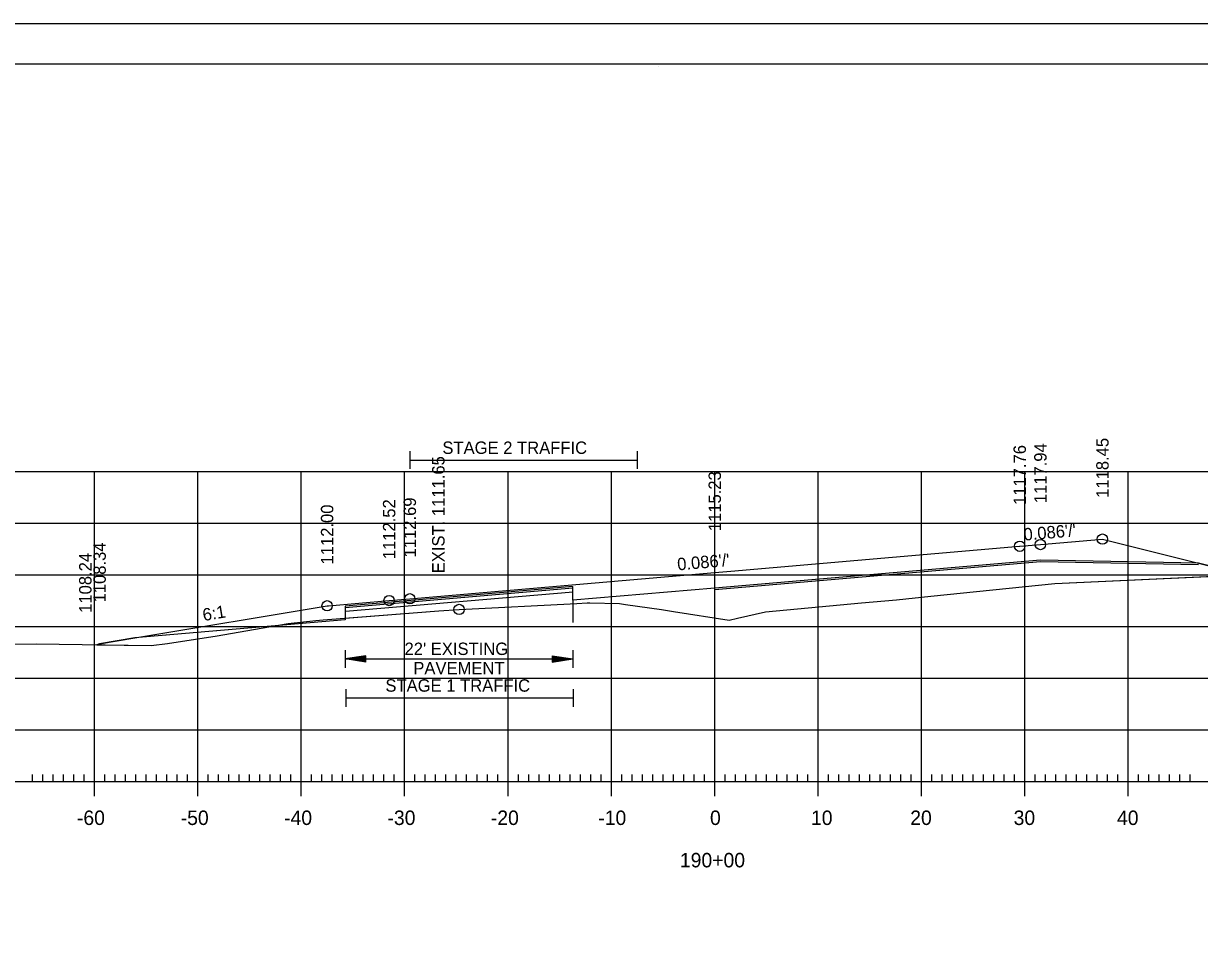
# Model space of a CAD drawing. Extents: x 1322838 to 1324533, y 339903 to 351025.
# Drawn here: x 1323636.9 to 1323750.6, y 349655.8 to 349745.2 of the extents above; entities that cross this region are included whole.
import ezdxf

# ---------------------------------------------------------------- set-up
doc = ezdxf.new("R2010")
doc.units = 0
for name, color, linetype in [('R_Alt Surface', 7, 'Continuous'), ('R_Axis', 7, 'Continuous'), ('R_Axis Annot', 7, 'Continuous'), ('R_Border', 7, 'Continuous'), ('R_Exist Surface', 7, 'Continuous'), ('R_Fin Surface', 7, 'Continuous'), ('R_Fin Surface Annot', 7, 'Continuous'), ('R_Grid', 7, 'Continuous'), ('R_No Plot', 7, 'Continuous'), ('R_Xsect Elev', 7, 'Continuous')]:
    doc.layers.add(name, color=color, linetype=linetype)

msp = doc.modelspace()

# ---------------------------------------------------------------- linework, layer by layer
at = {"layer": 'R_Alt Surface'}
msp.add_lwpolyline([(1323750.5, 349693.03), (1323735.22, 349693.33), (1323703.72, 349690.62), (1323689.99, 349689.44), (1323689.98, 349690.77), (1323667.98, 349688.88), (1323667.97, 349687.54), (1323647.62, 349685.8)], dxfattribs=at)
at = {"layer": 'R_Axis'}
for p, q in [((1323643.72, 349670.49), (1323643.72, 349673.29)), ((1323653.72, 349670.49), (1323653.72, 349673.29)), ((1323663.72, 349670.49), (1323663.72, 349673.29)), ((1323673.72, 349670.49), (1323673.72, 349673.29)), ((1323683.72, 349670.49), (1323683.72, 349673.29)), ((1323693.72, 349670.49), (1323693.72, 349673.29)), ((1323703.72, 349670.49), (1323703.72, 349673.29)), ((1323713.72, 349670.49), (1323713.72, 349673.29)), ((1323723.72, 349670.49), (1323723.72, 349673.29)), ((1323733.72, 349670.49), (1323733.72, 349673.29)), ((1323743.72, 349670.49), (1323743.72, 349673.29)), ((1323563.72, 349671.89), (1323843.72, 349671.89)), ((1323637.72, 349671.89), (1323637.72, 349672.59)), ((1323638.72, 349671.89), (1323638.72, 349672.59)), ((1323639.72, 349671.89), (1323639.72, 349672.59)), ((1323640.72, 349671.89), (1323640.72, 349672.59)), ((1323641.72, 349671.89), (1323641.72, 349672.59)), ((1323642.72, 349671.89), (1323642.72, 349672.59)), ((1323644.72, 349671.89), (1323644.72, 349672.59)), ((1323645.72, 349671.89), (1323645.72, 349672.59)), ((1323646.72, 349671.89), (1323646.72, 349672.59)), ((1323647.72, 349671.89), (1323647.72, 349672.59)), ((1323648.72, 349671.89), (1323648.72, 349672.59)), ((1323649.72, 349671.89), (1323649.72, 349672.59)), ((1323650.72, 349671.89), (1323650.72, 349672.59)), ((1323651.72, 349671.89), (1323651.72, 349672.59)), ((1323652.72, 349671.89), (1323652.72, 349672.59)), ((1323654.72, 349671.89), (1323654.72, 349672.59)), ((1323655.72, 349671.89), (1323655.72, 349672.59)), ((1323656.72, 349671.89), (1323656.72, 349672.59)), ((1323657.72, 349671.89), (1323657.72, 349672.59)), ((1323658.72, 349671.89), (1323658.72, 349672.59)), ((1323659.72, 349671.89), (1323659.72, 349672.59)), ((1323660.72, 349671.89), (1323660.72, 349672.59)), ((1323661.72, 349671.89), (1323661.72, 349672.59)), ((1323662.72, 349671.89), (1323662.72, 349672.59)), ((1323664.72, 349671.89), (1323664.72, 349672.59)), ((1323665.72, 349671.89), (1323665.72, 349672.59)), ((1323666.72, 349671.89), (1323666.72, 349672.59)), ((1323667.72, 349671.89), (1323667.72, 349672.59)), ((1323668.72, 349671.89), (1323668.72, 349672.59)), ((1323669.72, 349671.89), (1323669.72, 349672.59)), ((1323670.72, 349671.89), (1323670.72, 349672.59)), ((1323671.72, 349671.89), (1323671.72, 349672.59)), ((1323672.72, 349671.89), (1323672.72, 349672.59)), ((1323674.72, 349671.89), (1323674.72, 349672.59)), ((1323675.72, 349671.89), (1323675.72, 349672.59)), ((1323676.72, 349671.89), (1323676.72, 349672.59)), ((1323677.72, 349671.89), (1323677.72, 349672.59)), ((1323678.72, 349671.89), (1323678.72, 349672.59)), ((1323679.72, 349671.89), (1323679.72, 349672.59)), ((1323680.72, 349671.89), (1323680.72, 349672.59)), ((1323681.72, 349671.89), (1323681.72, 349672.59)), ((1323682.72, 349671.89), (1323682.72, 349672.59)), ((1323684.72, 349671.89), (1323684.72, 349672.59)), ((1323685.72, 349671.89), (1323685.72, 349672.59)), ((1323686.72, 349671.89), (1323686.72, 349672.59)), ((1323687.72, 349671.89), (1323687.72, 349672.59)), ((1323688.72, 349671.89), (1323688.72, 349672.59)), ((1323689.72, 349671.89), (1323689.72, 349672.59)), ((1323690.72, 349671.89), (1323690.72, 349672.59)), ((1323691.72, 349671.89), (1323691.72, 349672.59)), ((1323692.72, 349671.89), (1323692.72, 349672.59)), ((1323694.72, 349671.89), (1323694.72, 349672.59)), ((1323695.72, 349671.89), (1323695.72, 349672.59)), ((1323696.72, 349671.89), (1323696.72, 349672.59)), ((1323697.72, 349671.89), (1323697.72, 349672.59)), ((1323698.72, 349671.89), (1323698.72, 349672.59)), ((1323699.72, 349671.89), (1323699.72, 349672.59)), ((1323700.72, 349671.89), (1323700.72, 349672.59)), ((1323701.72, 349671.89), (1323701.72, 349672.59)), ((1323702.72, 349671.89), (1323702.72, 349672.59)), ((1323704.72, 349671.89), (1323704.72, 349672.59)), ((1323705.72, 349671.89), (1323705.72, 349672.59)), ((1323706.72, 349671.89), (1323706.72, 349672.59)), ((1323707.72, 349671.89), (1323707.72, 349672.59)), ((1323708.72, 349671.89), (1323708.72, 349672.59)), ((1323709.72, 349671.89), (1323709.72, 349672.59)), ((1323710.72, 349671.89), (1323710.72, 349672.59)), ((1323711.72, 349671.89), (1323711.72, 349672.59)), ((1323712.72, 349671.89), (1323712.72, 349672.59)), ((1323714.72, 349671.89), (1323714.72, 349672.59)), ((1323715.72, 349671.89), (1323715.72, 349672.59)), ((1323716.72, 349671.89), (1323716.72, 349672.59)), ((1323717.72, 349671.89), (1323717.72, 349672.59)), ((1323718.72, 349671.89), (1323718.72, 349672.59)), ((1323719.72, 349671.89), (1323719.72, 349672.59)), ((1323720.72, 349671.89), (1323720.72, 349672.59)), ((1323721.72, 349671.89), (1323721.72, 349672.59)), ((1323722.72, 349671.89), (1323722.72, 349672.59)), ((1323724.72, 349671.89), (1323724.72, 349672.59)), ((1323725.72, 349671.89), (1323725.72, 349672.59)), ((1323726.72, 349671.89), (1323726.72, 349672.59)), ((1323727.72, 349671.89), (1323727.72, 349672.59)), ((1323728.72, 349671.89), (1323728.72, 349672.59)), ((1323729.72, 349671.89), (1323729.72, 349672.59)), ((1323730.72, 349671.89), (1323730.72, 349672.59)), ((1323731.72, 349671.89), (1323731.72, 349672.59)), ((1323732.72, 349671.89), (1323732.72, 349672.59)), ((1323734.72, 349671.89), (1323734.72, 349672.59)), ((1323735.72, 349671.89), (1323735.72, 349672.59)), ((1323736.72, 349671.89), (1323736.72, 349672.59)), ((1323737.72, 349671.89), (1323737.72, 349672.59)), ((1323738.72, 349671.89), (1323738.72, 349672.59)), ((1323739.72, 349671.89), (1323739.72, 349672.59)), ((1323740.72, 349671.89), (1323740.72, 349672.59)), ((1323741.72, 349671.89), (1323741.72, 349672.59)), ((1323742.72, 349671.89), (1323742.72, 349672.59)), ((1323744.72, 349671.89), (1323744.72, 349672.59)), ((1323745.72, 349671.89), (1323745.72, 349672.59)), ((1323746.72, 349671.89), (1323746.72, 349672.59)), ((1323747.72, 349671.89), (1323747.72, 349672.59)), ((1323748.72, 349671.89), (1323748.72, 349672.59)), ((1323749.72, 349671.89), (1323749.72, 349672.59))]:
    msp.add_line(p, q, dxfattribs=at)
at = {"layer": 'R_Axis Annot'}
for p, q in [((1323674.22, 349703.86), (1323674.22, 349702.16)), ((1323696.22, 349703.86), (1323696.22, 349702.16)), ((1323674.22, 349703.01), (1323696.22, 349703.01)), ((1323667.98, 349684.61), (1323667.98, 349682.91)), ((1323689.98, 349684.61), (1323689.98, 349682.91)), ((1323669.98, 349684.06), (1323667.98, 349683.76)), ((1323669.98, 349683.46), (1323667.98, 349683.76)), ((1323667.98, 349683.76), (1323689.98, 349683.76)), ((1323669.98, 349684.01), (1323668.31, 349683.76)), ((1323669.98, 349683.51), (1323668.31, 349683.76)), ((1323669.98, 349683.96), (1323668.66, 349683.76)), ((1323669.98, 349683.56), (1323668.66, 349683.76)), ((1323669.98, 349683.91), (1323668.99, 349683.76)), ((1323669.98, 349683.61), (1323668.99, 349683.76)), ((1323669.98, 349683.86), (1323669.33, 349683.76)), ((1323669.98, 349683.66), (1323669.33, 349683.76)), ((1323669.98, 349683.81), (1323669.66, 349683.76)), ((1323669.98, 349683.71), (1323669.66, 349683.76)), ((1323669.98, 349683.46), (1323669.98, 349684.06)), ((1323687.98, 349684.06), (1323689.98, 349683.76)), ((1323687.98, 349684.06), (1323687.98, 349683.46)), ((1323687.98, 349684.01), (1323689.64, 349683.76)), ((1323687.98, 349683.96), (1323689.3, 349683.76)), ((1323687.98, 349683.91), (1323688.97, 349683.76)), ((1323687.98, 349683.86), (1323688.63, 349683.76)), ((1323687.98, 349683.81), (1323688.29, 349683.76)), ((1323687.98, 349683.46), (1323689.98, 349683.76)), ((1323687.98, 349683.66), (1323688.63, 349683.76)), ((1323687.98, 349683.56), (1323689.3, 349683.76)), ((1323687.98, 349683.51), (1323689.64, 349683.76)), ((1323687.98, 349683.61), (1323688.97, 349683.76)), ((1323687.98, 349683.71), (1323688.29, 349683.76)), ((1323668.02, 349680.85), (1323668.02, 349679.14)), ((1323668.02, 349680), (1323690.02, 349680)), ((1323690.02, 349680.85), (1323690.02, 349679.14))]:
    msp.add_line(p, q, dxfattribs=at)
at = {"layer": 'R_Border'}
for p, q in [((1323545.72, 349741.35), (1323861.9, 349741.35)), ((1323698.24, 349741.09), (1323698.24, 349741.09)), ((1323698.24, 349741.09), (1323698.24, 349741.09))]:
    msp.add_line(p, q, dxfattribs=at)
at = {"layer": 'R_Exist Surface'}
msp.add_lwpolyline([(1323633.39, 349685.2), (1323638.07, 349685.23), (1323649.2, 349685.06), (1323650.78, 349685.26), (1323655.57, 349685.98), (1323660.58, 349686.86), (1323662.45, 349687.18), (1323665.12, 349687.47), (1323665.84, 349687.55), (1323677.04, 349688.4), (1323678.98, 349688.55), (1323690.37, 349689.13), (1323691.39, 349689.19), (1323691.64, 349689.18), (1323694.52, 349689.12), (1323695.08, 349689.04), (1323698.56, 349688.54), (1323699.74, 349688.36), (1323705.12, 349687.52), (1323705.92, 349687.7), (1323708.64, 349688.31), (1323717.9, 349689.19), (1323721.29, 349689.48), (1323724.62, 349689.84), (1323736.62, 349691.05), (1323772.27, 349692.72)], dxfattribs=at)
at = {"layer": 'R_Fin Surface'}
msp.add_lwpolyline([(1323643.94, 349685.14), (1323644.21, 349685.23), (1323647.62, 349685.8), (1323666.22, 349688.9), (1323666.36, 349688.91), (1323672.22, 349689.41), (1323674.22, 349689.58), (1323703.72, 349692.12), (1323705.27, 349692.26), (1323733.21, 349694.66), (1323733.22, 349694.66), (1323735.22, 349694.83), (1323740.1, 349695.25), (1323741.22, 349695.35), (1323744.57, 349694.51), (1323750.5, 349693.03), (1323753.2, 349692.35), (1323763.22, 349689.85), (1323771.76, 349692.69)], dxfattribs=at)
at = {"layer": 'R_Grid'}
for p, q in [((1323563.72, 349701.89), (1323843.72, 349701.89)), ((1323643.72, 349671.89), (1323643.72, 349701.89)), ((1323653.72, 349671.89), (1323653.72, 349701.89)), ((1323663.72, 349671.89), (1323663.72, 349701.89)), ((1323673.72, 349671.89), (1323673.72, 349701.89)), ((1323683.72, 349671.89), (1323683.72, 349701.89)), ((1323693.72, 349671.89), (1323693.72, 349701.89)), ((1323703.72, 349671.89), (1323703.72, 349701.89)), ((1323713.72, 349671.89), (1323713.72, 349701.89)), ((1323723.72, 349671.89), (1323723.72, 349701.89)), ((1323733.72, 349671.89), (1323733.72, 349701.89)), ((1323743.72, 349671.89), (1323743.72, 349701.89)), ((1323563.72, 349696.89), (1323843.72, 349696.89)), ((1323563.72, 349691.89), (1323843.72, 349691.89)), ((1323563.72, 349686.89), (1323843.72, 349686.89)), ((1323563.72, 349681.89), (1323843.72, 349681.89)), ((1323563.72, 349676.89), (1323843.72, 349676.89)), ((1323563.72, 349671.89), (1323843.72, 349671.89))]:
    msp.add_line(p, q, dxfattribs=at)
at = {"layer": 'R_No Plot'}
for p, q in [((1323533.31, 349745.25), (1323866.65, 349745.25)), ((1323735.22, 349693.16), (1323703.73, 349690.46)), ((1323750.5, 349692.86), (1323735.22, 349693.16)), ((1323690.01, 349690.23), (1323668.01, 349688.34)), ((1323689.99, 349689.44), (1323689.99, 349687.28))]:
    msp.add_line(p, q, dxfattribs=at)
for points in [[(1323533.31, 349745.25), (1323866.65, 349745.25), (1323866.65, 349531.91), (1323533.31, 349531.91)], [(1323779.64, 349741.35), (1323799.26, 349741.35), (1323799.26, 349731.47), (1323815.37, 349731.47), (1323838.57, 349731.47), (1323838.57, 349698.8), (1323861.77, 349698.8), (1323861.9, 349535.89), (1323545.72, 349535.89), (1323545.72, 349741.35)], [(1323661.2, 349686.96), (1323662.45, 349687.18), (1323665.12, 349687.47), (1323665.84, 349687.55), (1323667.97, 349687.71), (1323667.97, 349687.54)], [(1323643.94, 349685.14), (1323649.2, 349685.06), (1323650.78, 349685.26), (1323655.57, 349685.98), (1323660.58, 349686.86), (1323661.2, 349686.96), (1323647.62, 349685.8), (1323644.21, 349685.23)]]:
    msp.add_lwpolyline(points, close=True, dxfattribs=at)
for points in [[(1323753.2, 349692.35), (1323750.5, 349693.03), (1323735.22, 349693.33), (1323703.72, 349690.62), (1323689.99, 349689.44), (1323689.98, 349690.77), (1323667.98, 349688.88), (1323667.97, 349687.71), (1323677.04, 349688.4), (1323678.98, 349688.55), (1323690.37, 349689.13), (1323691.39, 349689.19), (1323691.64, 349689.18), (1323694.52, 349689.12), (1323695.08, 349689.04), (1323698.56, 349688.54), (1323699.74, 349688.36), (1323705.12, 349687.52), (1323705.92, 349687.7), (1323708.64, 349688.31), (1323717.9, 349689.19), (1323721.29, 349689.48), (1323724.62, 349689.84), (1323736.62, 349691.05), (1323754.96, 349691.91)], [(1323689.98, 349690.61), (1323667.98, 349688.71)]]:
    msp.add_lwpolyline(points, dxfattribs=at)
for centre in [(1323741.22, 349695.35), (1323733.22, 349694.66), (1323735.22, 349694.83), (1323674.22, 349689.58), (1323666.22, 349688.9), (1323672.22, 349689.41), (1323678.98, 349688.55)]:
    msp.add_circle(centre, 0.5, dxfattribs=at)

# ---------------------------------------------------------------- texts
at = {"layer": 'R_Axis Annot'}
for s, height, p in [('STAGE 2 TRAFFIC', 1.2, (1323677.37, 349703.6)), ("22' EXISTING ", 1.2, (1323673.71, 349684.14)), ('PAVEMENT', 1.2, (1323674.56, 349682.27)), ('STAGE 1 TRAFFIC', 1.2, (1323671.86, 349680.59)), ('-60', 1.4, (1323642.02, 349667.69)), ('-50', 1.4, (1323652.06, 349667.69)), ('-40', 1.4, (1323662.06, 349667.69)), ('-30', 1.4, (1323672.06, 349667.69)), ('-20', 1.4, (1323682.06, 349667.69)), ('-10', 1.4, (1323692.45, 349667.69)), ('0', 1.4, (1323703.26, 349667.69)), ('10', 1.4, (1323713.03, 349667.69)), ('20', 1.4, (1323722.63, 349667.69)), ('30', 1.4, (1323732.63, 349667.69)), ('40', 1.4, (1323742.63, 349667.69)), ('190+00', 1.4, (1323700.35, 349663.59))]:
    msp.add_text(s, height=height, dxfattribs=at).set_placement(p)
at = {"layer": 'R_Fin Surface Annot'}
for s, rotation, p in [('1118.45', 90, (1323741.82, 349699.35)), ('1117.76', 90, (1323733.82, 349698.66)), ('1117.94', 90, (1323735.82, 349698.83)), ('1115.23', 90, (1323704.32, 349696.12)), ('1112.52', 90, (1323672.82, 349693.41)), ('1112.69', 90, (1323674.82, 349693.58)), ('1112.00', 90, (1323666.82, 349692.9)), ("0.086'/'", 4.9154, (1323733.64, 349695.2)), ('1108.34', 90, (1323644.81, 349689.23)), ('1108.24', 90, (1323643.43, 349688.22)), ("0.086'/'", 4.9153, (1323700.14, 349692.32)), ('6:1', 9.4605, (1323654.28, 349687.42))]:
    msp.add_text(s, height=1.2, rotation=rotation, dxfattribs=at).set_placement(p)
at = {"layer": 'R_Xsect Elev'}
msp.add_text('EXIST. 1111.65', height=1.2, rotation=90, dxfattribs=at).set_placement((1323677.58, 349692.05))

doc.saveas('drawing.dxf')
